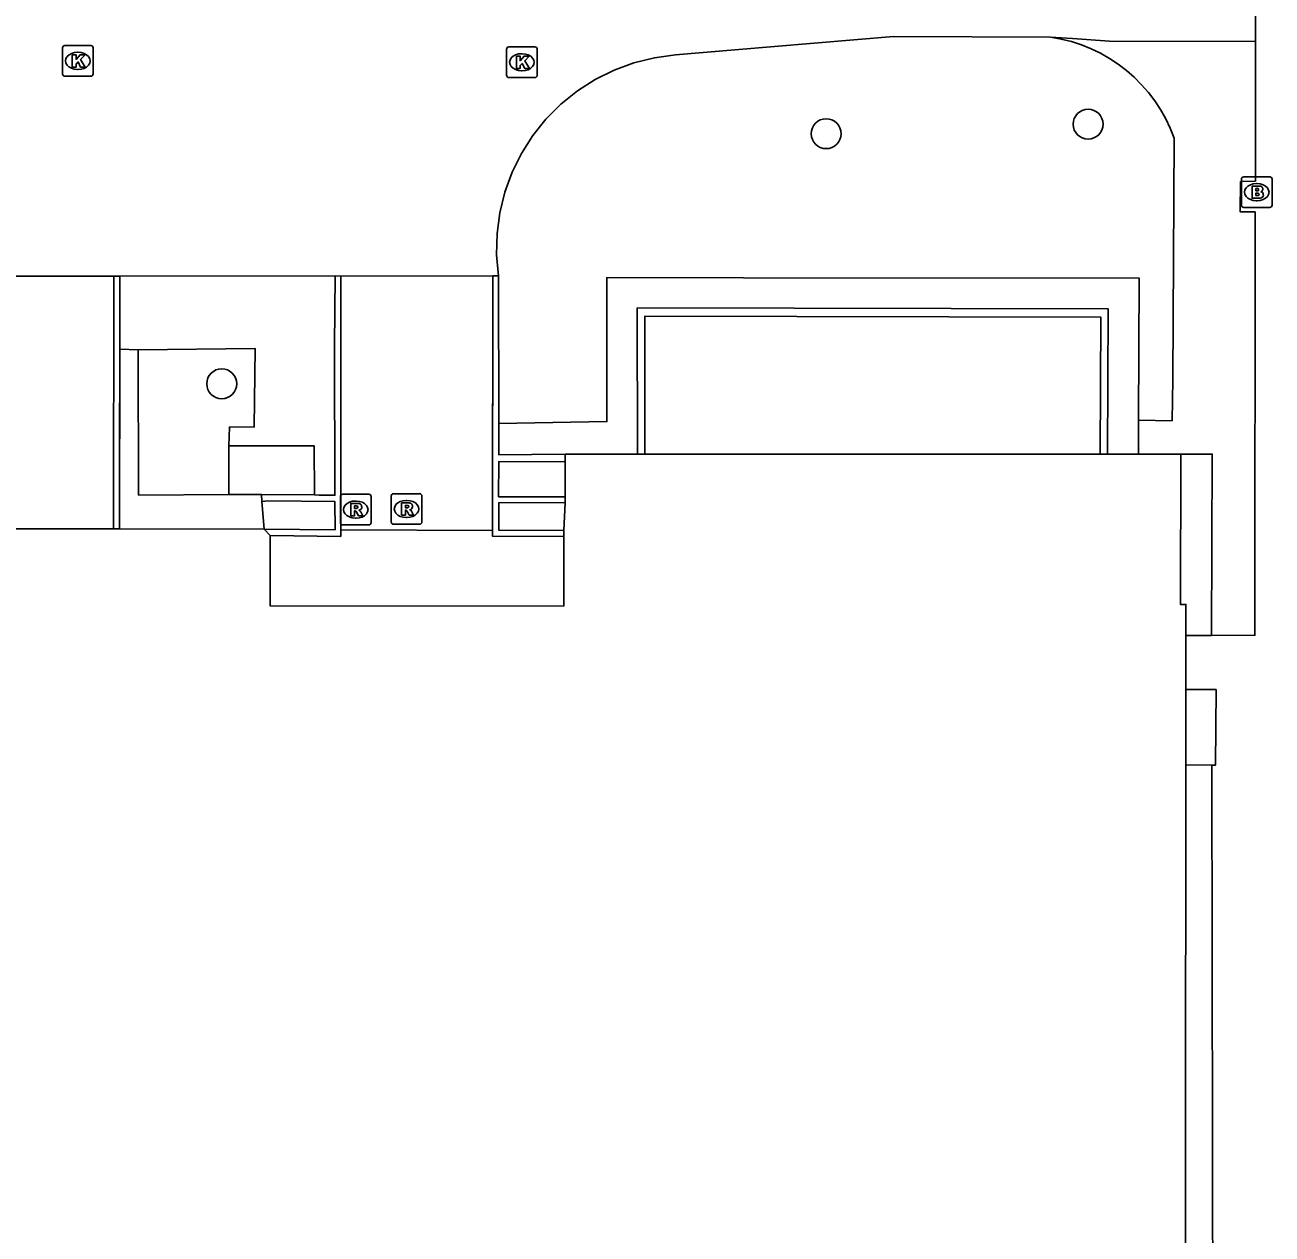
# Model space of a CAD drawing. Extents: x 161477 to 163040, y 383680 to 384868.
# Drawn here: x 162168.34 to 162209.09, y 384313.72 to 384353.22 of the extents above; entities that cross this region are included whole.
import ezdxf

# ---------------------------------------------------------------- set-up
doc = ezdxf.new("R2010")
doc.units = 0
for name, color, linetype in [('IMGEO_Boom', 7, 'Continuous'), ('IMGEO_Brandkraan', 7, 'Continuous'), ('IMGEO_Groenvoorziening', 7, 'Continuous'), ('IMGEO_Kolk', 7, 'Continuous'), ('IMGEO_Muur', 7, 'Continuous'), ('IMGEO_Pand', 7, 'Continuous'), ('IMGEO_Rijbaan_lokaal_open', 7, 'Continuous'), ('IMGEO_Rioolput', 7, 'Continuous'), ('IMGEO_Voetpad_op_trap', 7, 'Continuous'), ('IMGEO_Voetpad_open', 7, 'Continuous')]:
    doc.layers.add(name, color=color, linetype=linetype)

msp = doc.modelspace()

# ---------------------------------------------------------------- linework, layer by layer
at = {"layer": 'IMGEO_Boom'}
for centre in [(162203.08, 384349.98), (162194.52, 384349.67), (162174.77, 384341.5)]:
    msp.add_circle(centre, 0.489, dxfattribs=at)
at = {"layer": 'IMGEO_Brandkraan'}
for p, q in [((162208.089, 384347.334), (162208.089, 384348.186)), ((162208.164, 384348.26), (162209.016, 384348.26)), ((162209.09, 384348.186), (162209.09, 384347.334)), ((162208.577, 384348.04), (162208.602, 384348.04)), ((162208.6, 384347.48), (162208.575, 384347.48)), ((162209.016, 384347.26), (162208.164, 384347.26))]:
    msp.add_line(p, q, dxfattribs=at)
for points in [[(162208.089, 384347.334), (162208.089, 384348.186)], [(162208.164, 384348.26), (162209.016, 384348.26)], [(162209.09, 384348.186), (162209.09, 384347.334)], [(162208.437, 384347.96), (162208.437, 384347.56), (162208.65, 384347.56)], [(162208.668, 384347.96), (162208.437, 384347.96)], [(162208.616, 384347.879), (162208.562, 384347.879), (162208.562, 384347.803)], [(162208.562, 384347.803), (162208.615, 384347.803)], [(162208.624, 384347.727), (162208.562, 384347.727), (162208.562, 384347.646)], [(162208.562, 384347.646), (162208.624, 384347.646)], [(162209.016, 384347.26), (162208.164, 384347.26)]]:
    msp.add_lwpolyline(points, dxfattribs=at)
for centre, radius, start, end in [((162208.166, 384348.184), 0.0765, 91.552, 178.448), ((162208.166, 384348.184), 0.0765, 91.552, 178.448), ((162209.014, 384348.184), 0.0765, 1.552, 88.448), ((162209.014, 384348.184), 0.0765, 1.552, 88.448), ((162208.617, 384347.841), 0.0379, 267.8285, 90.9355), ((162208.625, 384347.686), 0.0404, 269.8759, 90.5077), ((162208.672, 384347.815), 0.145, 59.4692, 91.5367), ((162208.697, 384347.862), 0.0922, 285.5137, 58.1501), ((162208.702, 384347.67), 0.105, 301.3115, 78.989), ((162208.166, 384347.336), 0.0765, 181.552, 268.448), ((162208.166, 384347.336), 0.0765, 181.552, 268.448), ((162208.656, 384347.811), 0.251, 268.6676, 293.5347), ((162209.014, 384347.336), 0.0765, 271.552, 358.448), ((162209.014, 384347.336), 0.0765, 271.552, 358.448)]:
    msp.add_arc(centre, radius, start, end, dxfattribs=at)
for centre, major_axis, ratio, start_param, end_param in [((162208.576, 384347.76), (-0.387, 0.002), 0.722429, 4.712389, 7.853982), ((162208.601, 384347.76), (-0.39, 0.002), 0.717154, 1.570796, 4.712389)]:
    msp.add_ellipse(centre, major_axis=major_axis, ratio=ratio, start_param=start_param, end_param=end_param, dxfattribs=at)
at = {"layer": 'IMGEO_Groenvoorziening'}
for points in [[(162172.034, 384342.614), (162171.435, 384342.633)], [(162172.034, 384342.614), (162175.867, 384342.651), (162175.832, 384340.089), (162175.022, 384340.085), (162174.998, 384339.473)], [(162175, 384337.886), (162172.055, 384337.866), (162172.034, 384342.614)], [(162174.998, 384339.473), (162175, 384337.886)], [(162177.796, 384337.874), (162177.794, 384339.473), (162174.998, 384339.473)], [(162176.065, 384337.88), (162175, 384337.886)]]:
    msp.add_lwpolyline(points, dxfattribs=at)
at = {"layer": 'IMGEO_Kolk'}
for p, q in [((162169.566, 384351.622), (162169.566, 384352.474)), ((162169.641, 384352.548), (162170.493, 384352.548)), ((162170.054, 384352.328), (162170.079, 384352.328)), ((162170.567, 384352.474), (162170.567, 384351.622)), ((162184.077, 384351.577), (162184.077, 384352.429)), ((162184.152, 384352.503), (162185.004, 384352.503)), ((162184.565, 384352.283), (162184.59, 384352.283)), ((162185.078, 384352.429), (162185.078, 384351.577)), ((162170.493, 384351.548), (162169.641, 384351.548)), ((162170.077, 384351.768), (162170.052, 384351.768)), ((162185.004, 384351.503), (162184.152, 384351.503)), ((162184.588, 384351.723), (162184.563, 384351.723))]:
    msp.add_line(p, q, dxfattribs=at)
for points in [[(162169.566, 384351.622), (162169.566, 384352.474)], [(162169.641, 384352.548), (162170.493, 384352.548)], [(162169.887, 384352.248), (162170.01, 384352.248), (162170.01, 384352.097), (162170.14, 384352.248), (162170.304, 384352.248), (162170.158, 384352.097), (162170.311, 384351.848), (162170.159, 384351.848), (162170.074, 384352.012), (162170.01, 384351.945), (162170.01, 384351.848), (162169.887, 384351.848), (162169.887, 384352.248)], [(162170.567, 384352.474), (162170.567, 384351.622)], [(162184.077, 384351.577), (162184.077, 384352.429)], [(162184.152, 384352.503), (162185.004, 384352.503)], [(162185.078, 384352.429), (162185.078, 384351.577)], [(162184.398, 384352.203), (162184.521, 384352.203), (162184.521, 384352.052), (162184.651, 384352.203), (162184.815, 384352.203), (162184.669, 384352.052), (162184.822, 384351.803), (162184.67, 384351.803), (162184.585, 384351.967), (162184.521, 384351.9), (162184.521, 384351.803), (162184.398, 384351.803), (162184.398, 384352.203)], [(162170.493, 384351.548), (162169.641, 384351.548)], [(162185.004, 384351.503), (162184.152, 384351.503)]]:
    msp.add_lwpolyline(points, dxfattribs=at)
for centre, start, end in [((162169.643, 384352.472), 91.552, 178.448), ((162169.643, 384352.472), 91.552, 178.448), ((162170.491, 384352.472), 1.552, 88.448), ((162170.491, 384352.472), 1.552, 88.448), ((162184.154, 384352.427), 91.552, 178.448), ((162184.154, 384352.427), 91.552, 178.448), ((162185.002, 384352.427), 1.552, 88.448), ((162185.002, 384352.427), 1.552, 88.448), ((162169.643, 384351.624), 181.552, 268.448), ((162169.643, 384351.624), 181.552, 268.448), ((162170.491, 384351.624), 271.552, 358.448), ((162170.491, 384351.624), 271.552, 358.448), ((162184.154, 384351.579), 181.552, 268.448), ((162184.154, 384351.579), 181.552, 268.448), ((162185.002, 384351.579), 271.552, 358.448), ((162185.002, 384351.579), 271.552, 358.448)]:
    msp.add_arc(centre, 0.0765, start, end, dxfattribs=at)
for centre, major_axis, ratio, start_param, end_param in [((162170.053, 384352.048), (-0.387, 0.002), 0.722429, 4.712389, 7.853982), ((162170.078, 384352.048), (-0.39, 0.002), 0.717154, 1.570796, 4.712389), ((162184.564, 384352.003), (-0.387, 0.002), 0.722429, 4.712389, 7.853982), ((162184.589, 384352.003), (-0.39, 0.002), 0.717154, 1.570796, 4.712389)]:
    msp.add_ellipse(centre, major_axis=major_axis, ratio=ratio, start_param=start_param, end_param=end_param, dxfattribs=at)
at = {"layer": 'IMGEO_Muur'}
for points in [[(162171.231, 384336.757), (162171.243, 384345.019)], [(162171.243, 384345.019), (162171.443, 384345.019)], [(162171.431, 384336.757), (162171.443, 384345.019)], [(162171.443, 384345.019), (162171.435, 384342.633)], [(162176.356, 384336.545), (162178.658, 384336.515), (162178.663, 384345.019)], [(162177.796, 384337.874), (162177.956, 384337.86), (162178.469, 384337.856), (162178.46, 384342.747), (162178.471, 384345.021)], [(162178.471, 384345.021), (162178.663, 384345.019)], [(162178.663, 384345.019), (162178.659, 384336.727)], [(162183.618, 384336.706), (162183.624, 384345.025)], [(162185.945, 384336.516), (162183.62, 384336.519), (162183.624, 384345.025)], [(162183.624, 384345.025), (162183.809, 384345.026)], [(162183.809, 384345.026), (162183.826, 384340.205)], [(162188.354, 384339.199), (162188.346, 384343.979), (162203.736, 384343.948), (162203.715, 384339.205)], [(162203.475, 384339.206), (162203.491, 384343.681), (162188.591, 384343.705), (162188.594, 384339.199)], [(162188.594, 384339.199), (162188.591, 384343.705), (162203.491, 384343.681), (162203.475, 384339.206)], [(162171.435, 384342.633), (162171.431, 384336.757)], [(162183.826, 384340.205), (162183.822, 384339.433), (162183.821, 384339.183), (162184.908, 384339.19), (162185.994, 384339.198)], [(162185.994, 384338.948), (162183.82, 384338.956), (162183.816, 384337.812), (162185.995, 384337.808)], [(162176.082, 384337.657), (162176.065, 384337.88)], [(162176.065, 384337.88), (162177.796, 384337.874)], [(162176.155, 384336.753), (162178.475, 384336.732), (162178.465, 384337.659), (162176.281, 384337.673), (162176.082, 384337.657)], [(162185.995, 384337.608), (162183.829, 384337.617), (162183.821, 384336.723), (162185.953, 384336.709)], [(162178.659, 384336.727), (162178.658, 384336.515), (162176.356, 384336.545)], [(162185.945, 384336.516), (162183.62, 384336.519), (162183.618, 384336.706)]]:
    msp.add_lwpolyline(points, dxfattribs=at)
at = {"layer": 'IMGEO_Pand'}
for points in [[(162188.354, 384339.199), (162185.994, 384339.198)], [(162185.994, 384339.198), (162185.994, 384338.948)], [(162188.594, 384339.199), (162188.354, 384339.199)], [(162203.475, 384339.206), (162188.594, 384339.199)], [(162203.715, 384339.205), (162203.475, 384339.206)], [(162204.725, 384339.203), (162203.715, 384339.205)], [(162206.105, 384339.2), (162205.975, 384339.2), (162204.725, 384339.203)], [(162206.273, 384333.277), (162206.274, 384334.294), (162206.094, 384334.294), (162206.105, 384339.2)], [(162185.994, 384338.948), (162185.995, 384337.808)], [(162185.995, 384337.608), (162185.953, 384336.709)], [(162185.995, 384337.808), (162185.995, 384337.608)], [(162171.231, 384336.757), (162166.27, 384336.762)], [(162171.431, 384336.757), (162171.231, 384336.757)], [(162176.155, 384336.753), (162171.431, 384336.757)], [(162176.356, 384336.545), (162176.155, 384336.753)], [(162185.945, 384336.516), (162185.946, 384334.237), (162176.357, 384334.245), (162176.356, 384336.545)], [(162185.953, 384336.709), (162185.945, 384336.538), (162185.945, 384336.516)], [(162206.272, 384331.517), (162206.273, 384333.277)], [(162206.271, 384329.05), (162206.272, 384331.517)], [(162206.271, 384329.05), (162206.256, 384304.21)]]:
    msp.add_lwpolyline(points, dxfattribs=at)
at = {"layer": 'IMGEO_Rijbaan_lokaal_open'}
for points in [[(162208.56, 384357.944), (162208.545, 384352.686)], [(162183.809, 384345.026), (162183.75, 384345.714), (162183.766, 384346.404), (162183.856, 384347.089), (162184.021, 384347.759), (162184.257, 384348.408), (162184.562, 384349.027), (162184.933, 384349.61), (162185.364, 384350.148), (162185.852, 384350.637), (162186.39, 384351.07), (162186.972, 384351.441), (162187.591, 384351.748), (162188.239, 384351.985), (162188.909, 384352.15), (162189.594, 384352.242), (162191.532, 384352.407), (162196.718, 384352.85), (162201.852, 384352.825)], [(162201.852, 384352.825), (162202.566, 384352.776), (162203.784, 384352.692), (162208.545, 384352.686)], [(162208.545, 384352.686), (162208.548, 384348.12), (162208.062, 384348.108), (162208.05, 384347.113), (162208.538, 384347.113), (162208.529, 384333.286), (162207.115, 384333.274)], [(162205.895, 384349.521), (162205.848, 384341.64), (162205.826, 384340.295), (162204.728, 384340.313)], [(162166.276, 384345.018), (162171.243, 384345.019)], [(162171.443, 384345.019), (162178.471, 384345.021)], [(162178.663, 384345.019), (162183.624, 384345.025)], [(162204.728, 384340.313), (162204.743, 384344.951), (162191.816, 384344.963), (162187.35, 384344.969), (162187.358, 384340.266), (162183.826, 384340.205)], [(162204.728, 384340.313), (162204.725, 384339.203)], [(162206.105, 384339.2), (162207.138, 384339.202), (162207.115, 384333.274)], [(162176.155, 384336.753), (162176.082, 384337.657)], [(162183.618, 384336.706), (162178.659, 384336.727)]]:
    msp.add_lwpolyline(points, dxfattribs=at)
msp.add_arc((162201.128, 384347.813), 5.064, 19.7126, 81.775, dxfattribs=at)
at = {"layer": 'IMGEO_Rioolput'}
for p, q in [((162178.649, 384336.964), (162178.649, 384337.816)), ((162178.724, 384337.89), (162179.576, 384337.89)), ((162179.137, 384337.67), (162179.162, 384337.67)), ((162179.65, 384337.816), (162179.65, 384336.964)), ((162180.309, 384336.984), (162180.309, 384337.836)), ((162180.384, 384337.91), (162181.236, 384337.91)), ((162180.797, 384337.69), (162180.822, 384337.69)), ((162181.31, 384337.836), (162181.31, 384336.984)), ((162180.82, 384337.13), (162180.795, 384337.13)), ((162179.576, 384336.89), (162178.724, 384336.89)), ((162179.16, 384337.11), (162179.135, 384337.11)), ((162181.236, 384336.91), (162180.384, 384336.91))]:
    msp.add_line(p, q, dxfattribs=at)
for points in [[(162178.649, 384336.964), (162178.649, 384337.816)], [(162178.724, 384337.89), (162179.576, 384337.89)], [(162179.238, 384337.588), (162178.986, 384337.59), (162178.986, 384337.19)], [(162179.65, 384337.816), (162179.65, 384336.964)], [(162180.309, 384336.984), (162180.309, 384337.836)], [(162180.384, 384337.91), (162181.236, 384337.91)], [(162180.898, 384337.608), (162180.646, 384337.61), (162180.646, 384337.21)], [(162181.31, 384337.836), (162181.31, 384336.984)], [(162178.986, 384337.19), (162179.11, 384337.19), (162179.11, 384337.352), (162179.121, 384337.352)], [(162179.164, 384337.509), (162179.11, 384337.509), (162179.11, 384337.428)], [(162179.11, 384337.428), (162179.162, 384337.428)], [(162179.168, 384337.323), (162179.239, 384337.19), (162179.379, 384337.19), (162179.314, 384337.316)], [(162180.646, 384337.21), (162180.77, 384337.21), (162180.77, 384337.372), (162180.781, 384337.372)], [(162180.824, 384337.529), (162180.77, 384337.529), (162180.77, 384337.448)], [(162180.77, 384337.448), (162180.822, 384337.448)], [(162180.828, 384337.343), (162180.899, 384337.21), (162181.039, 384337.21), (162180.974, 384337.336)], [(162179.576, 384336.89), (162178.724, 384336.89)], [(162181.236, 384336.91), (162180.384, 384336.91)]]:
    msp.add_lwpolyline(points, dxfattribs=at)
for centre, radius, start, end in [((162178.726, 384337.814), 0.0765, 91.552, 178.448), ((162178.726, 384337.814), 0.0765, 91.552, 178.448), ((162179.237, 384337.478), 0.109, 350.3612, 89.416), ((162179.574, 384337.814), 0.0765, 1.552, 88.448), ((162179.574, 384337.814), 0.0765, 1.552, 88.448), ((162180.386, 384337.834), 0.0765, 91.552, 178.448), ((162180.386, 384337.834), 0.0765, 91.552, 178.448), ((162180.897, 384337.498), 0.109, 350.3612, 89.416), ((162181.234, 384337.834), 0.0765, 1.552, 88.448), ((162181.234, 384337.834), 0.0765, 1.552, 88.448), ((162179.12, 384337.299), 0.0533, 26.0293, 88.6989), ((162179.146, 384337.617), 0.19, 274.7715, 282.9687), ((162179.17, 384337.413), 0.0964, 77.0061, 93.1865), ((162179.184, 384337.47), 0.0378, 276.6634, 79.6772), ((162179.235, 384337.478), 0.112, 277.5842, 350.9817), ((162179.219, 384337.263), 0.108, 29.5134, 73.7905), ((162180.78, 384337.319), 0.0533, 26.0293, 88.6989), ((162180.806, 384337.637), 0.19, 274.7715, 282.9687), ((162180.83, 384337.433), 0.0964, 77.0061, 93.1865), ((162180.844, 384337.49), 0.0378, 276.6634, 79.6772), ((162180.895, 384337.498), 0.112, 277.5842, 350.9817), ((162180.879, 384337.283), 0.108, 29.5134, 73.7905), ((162178.726, 384336.966), 0.0765, 181.552, 268.448), ((162178.726, 384336.966), 0.0765, 181.552, 268.448), ((162179.574, 384336.966), 0.0765, 271.552, 358.448), ((162179.574, 384336.966), 0.0765, 271.552, 358.448), ((162180.386, 384336.986), 0.0765, 181.552, 268.448), ((162180.386, 384336.986), 0.0765, 181.552, 268.448), ((162181.234, 384336.986), 0.0765, 271.552, 358.448), ((162181.234, 384336.986), 0.0765, 271.552, 358.448)]:
    msp.add_arc(centre, radius, start, end, dxfattribs=at)
for centre, major_axis, ratio, start_param, end_param in [((162179.136, 384337.39), (-0.387, 0.002), 0.722429, 4.712389, 7.853982), ((162179.161, 384337.39), (-0.39, 0.002), 0.717154, 1.570796, 4.712389), ((162180.796, 384337.41), (-0.387, 0.002), 0.722429, 4.712389, 7.853982), ((162180.821, 384337.41), (-0.39, 0.002), 0.717154, 1.570796, 4.712389)]:
    msp.add_ellipse(centre, major_axis=major_axis, ratio=ratio, start_param=start_param, end_param=end_param, dxfattribs=at)
at = {"layer": 'IMGEO_Voetpad_op_trap'}
msp.add_lwpolyline([(162207.126, 384329.042), (162206.271, 384329.05)], dxfattribs=at)
at = {"layer": 'IMGEO_Voetpad_open'}
for points in [[(162207.115, 384333.274), (162206.273, 384333.277)], [(162206.272, 384331.517), (162207.263, 384331.508), (162207.241, 384329.041), (162207.126, 384329.042)], [(162207.163, 384304.212), (162207.126, 384329.042)]]:
    msp.add_lwpolyline(points, dxfattribs=at)

doc.saveas('drawing.dxf')
